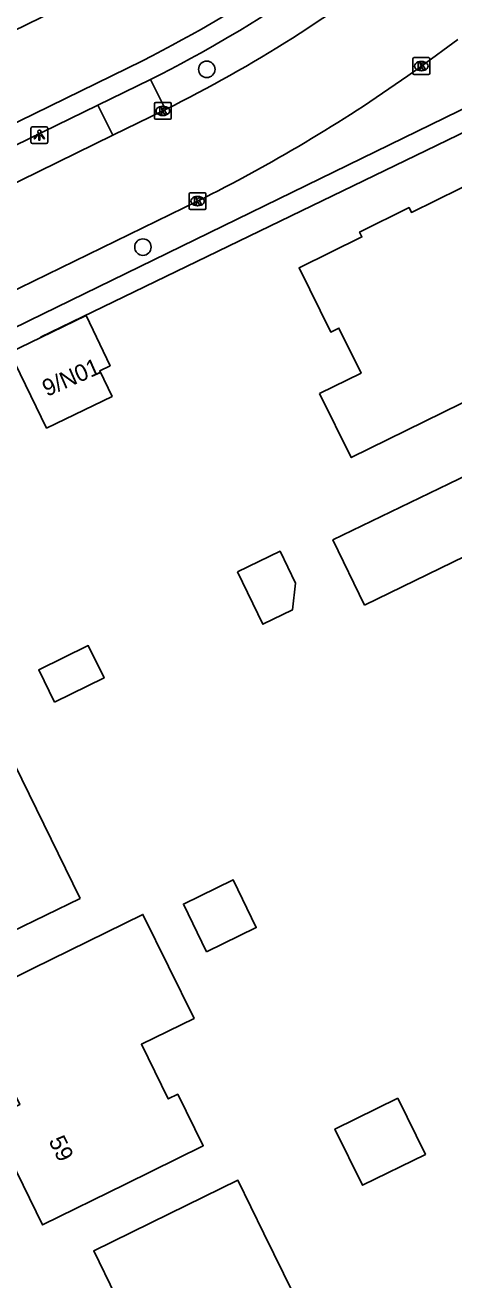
# Model space of a CAD drawing. Extents: x 160457 to 162082, y 388340 to 389736.
# Drawn here: x 160709.6 to 160735.1, y 389259.6 to 389334.3 of the extents above; entities that cross this region are included whole.
import ezdxf

# ---------------------------------------------------------------- set-up
doc = ezdxf.new("R2010")
doc.units = 0
for name, color, linetype in [('IMGEO_Boom', 7, 'Continuous'), ('IMGEO_Kolk', 7, 'Continuous'), ('IMGEO_Lichtpunt', 7, 'Continuous'), ('IMGEO_Pand', 7, 'Continuous'), ('IMGEO_Pand_nummerreeks', 7, 'Continuous'), ('IMGEO_Rijbaan_lokaal_gesloten', 7, 'Continuous'), ('IMGEO_Voetpad_open', 7, 'Continuous')]:
    doc.layers.add(name, color=color, linetype=linetype)

msp = doc.modelspace()

# ---------------------------------------------------------------- linework, layer by layer
at = {"layer": 'IMGEO_Boom'}
for centre in [(160720.416, 389331.708), (160716.615, 389321.123)]:
    msp.add_circle(centre, 0.489, dxfattribs=at)
at = {"layer": 'IMGEO_Kolk'}
for p, q in [((160732.676, 389331.478), (160732.676, 389332.33)), ((160732.751, 389332.404), (160733.603, 389332.404)), ((160733.164, 389332.184), (160733.189, 389332.184)), ((160733.677, 389332.33), (160733.677, 389331.478)), ((160733.603, 389331.404), (160732.751, 389331.404)), ((160733.187, 389331.624), (160733.162, 389331.624)), ((160717.301, 389328.807), (160717.301, 389329.659)), ((160717.376, 389329.733), (160718.228, 389329.733)), ((160717.789, 389329.513), (160717.814, 389329.513)), ((160718.302, 389329.659), (160718.302, 389328.807)), ((160717.812, 389328.953), (160717.787, 389328.953)), ((160718.228, 389328.733), (160717.376, 389328.733)), ((160719.366, 389323.439), (160719.366, 389324.291)), ((160719.441, 389324.365), (160720.293, 389324.365)), ((160720.367, 389324.291), (160720.367, 389323.439)), ((160719.877, 389323.585), (160719.852, 389323.585)), ((160719.854, 389324.145), (160719.879, 389324.145)), ((160720.293, 389323.365), (160719.441, 389323.365))]:
    msp.add_line(p, q, dxfattribs=at)
for points in [[(160732.676, 389331.478), (160732.676, 389332.33)], [(160732.751, 389332.404), (160733.603, 389332.404)], [(160732.997, 389332.104), (160733.12, 389332.104), (160733.12, 389331.953), (160733.25, 389332.104), (160733.414, 389332.104), (160733.268, 389331.953), (160733.421, 389331.704), (160733.269, 389331.704), (160733.184, 389331.868), (160733.12, 389331.801), (160733.12, 389331.704), (160732.997, 389331.704), (160732.997, 389332.104)], [(160733.677, 389332.33), (160733.677, 389331.478)], [(160733.603, 389331.404), (160732.751, 389331.404)], [(160717.301, 389328.807), (160717.301, 389329.659)], [(160717.376, 389329.733), (160718.228, 389329.733)], [(160718.302, 389329.659), (160718.302, 389328.807)], [(160717.622, 389329.433), (160717.745, 389329.433), (160717.745, 389329.282), (160717.875, 389329.433), (160718.039, 389329.433), (160717.893, 389329.282), (160718.046, 389329.033), (160717.894, 389329.033), (160717.809, 389329.197), (160717.745, 389329.13), (160717.745, 389329.033), (160717.622, 389329.033), (160717.622, 389329.433)], [(160718.228, 389328.733), (160717.376, 389328.733)], [(160719.366, 389323.439), (160719.366, 389324.291)], [(160719.441, 389324.365), (160720.293, 389324.365)], [(160720.367, 389324.291), (160720.367, 389323.439)], [(160719.687, 389324.065), (160719.81, 389324.065), (160719.81, 389323.914), (160719.94, 389324.065), (160720.104, 389324.065), (160719.958, 389323.914), (160720.111, 389323.665), (160719.959, 389323.665), (160719.874, 389323.829), (160719.81, 389323.762), (160719.81, 389323.665), (160719.687, 389323.665), (160719.687, 389324.065)], [(160720.293, 389323.365), (160719.441, 389323.365)]]:
    msp.add_lwpolyline(points, dxfattribs=at)
for centre, start, end in [((160732.753, 389332.328), 91.55205, 178.44795), ((160732.753, 389332.328), 91.55205, 178.44795), ((160733.601, 389332.328), 1.55205, 88.44795), ((160733.601, 389332.328), 1.55205, 88.44795), ((160732.753, 389331.48), 181.55205, 268.44795), ((160732.753, 389331.48), 181.55205, 268.44795), ((160733.601, 389331.48), 271.55205, 358.44795), ((160733.601, 389331.48), 271.55205, 358.44795), ((160717.378, 389329.657), 91.55205, 178.44795), ((160717.378, 389329.657), 91.55205, 178.44795), ((160718.226, 389329.657), 1.55205, 88.44795), ((160718.226, 389329.657), 1.55205, 88.44795), ((160717.378, 389328.809), 181.55205, 268.44795), ((160717.378, 389328.809), 181.55205, 268.44795), ((160718.226, 389328.809), 271.55205, 358.44795), ((160718.226, 389328.809), 271.55205, 358.44795), ((160719.443, 389324.289), 91.55205, 178.44795), ((160719.443, 389324.289), 91.55205, 178.44795), ((160720.291, 389324.289), 1.55205, 88.44795), ((160720.291, 389324.289), 1.55205, 88.44795), ((160719.443, 389323.441), 181.55205, 268.44795), ((160719.443, 389323.441), 181.55205, 268.44795), ((160720.291, 389323.441), 271.55205, 358.44795), ((160720.291, 389323.441), 271.55205, 358.44795)]:
    msp.add_arc(centre, 0.0765, start, end, dxfattribs=at)
for centre, major_axis, ratio, start_param, end_param in [((160733.163, 389331.904), (-0.387, 0.002), 0.722429, 4.712389, 7.853982), ((160733.188, 389331.904), (-0.39, 0.002), 0.717154, 1.570796, 4.712389), ((160717.788, 389329.233), (-0.387, 0.002), 0.722429, 4.712389, 7.853982), ((160717.813, 389329.233), (-0.39, 0.002), 0.717154, 1.570796, 4.712389), ((160719.853, 389323.865), (-0.387, 0.002), 0.722429, 4.712389, 7.853982), ((160719.878, 389323.865), (-0.39, 0.002), 0.717154, 1.570796, 4.712389)]:
    msp.add_ellipse(centre, major_axis=major_axis, ratio=ratio, start_param=start_param, end_param=end_param, dxfattribs=at)
at = {"layer": 'IMGEO_Lichtpunt'}
for p, q in [((160709.957, 389328.192), (160709.957, 389327.385)), ((160709.957, 389328.192), (160709.957, 389327.385)), ((160710.859, 389328.287), (160710.051, 389328.287)), ((160710.859, 389328.287), (160710.051, 389328.287)), ((160710.953, 389327.385), (160710.953, 389328.192)), ((160710.953, 389327.385), (160710.953, 389328.192)), ((160710.051, 389327.291), (160710.859, 389327.291)), ((160710.051, 389327.291), (160710.859, 389327.291))]:
    msp.add_line(p, q, dxfattribs=at)
for points in [[(160710.331, 389327.856), (160710.37, 389327.828), (160710.182, 389327.566), (160710.144, 389327.593), (160710.331, 389327.856)], [(160710.433, 389327.808), (160710.48, 389327.808), (160710.48, 389327.486), (160710.433, 389327.486), (160710.433, 389327.808)], [(160710.543, 389327.828), (160710.581, 389327.855), (160710.768, 389327.593), (160710.729, 389327.565), (160710.543, 389327.828)]]:
    msp.add_lwpolyline(points, dxfattribs=at)
msp.add_circle((160710.456, 389327.99), 0.0994, dxfattribs=at)
for centre, start, end in [((160710.051, 389328.192), 90, 180), ((160710.051, 389328.192), 90, 180), ((160710.859, 389328.192), 0, 90), ((160710.859, 389328.192), 0, 90), ((160710.051, 389327.385), 180, 270), ((160710.051, 389327.385), 180, 270), ((160710.859, 389327.385), 270, 0), ((160710.859, 389327.385), 270, 360)]:
    msp.add_arc(centre, 0.0946, start, end, dxfattribs=at)
at = {"layer": 'IMGEO_Pand'}
for points in [[(160710.797, 389343.985), (160713.002, 389339.497), (160710.027, 389338.037), (160711.412, 389335.215), (160708.855, 389333.96), (160703.883, 389331.52), (160701.348, 389330.276), (160699.851, 389333.323), (160698.046, 389332.436), (160695.907, 389336.788), (160697.703, 389337.67), (160697.37, 389338.349), (160703.982, 389341.599), (160702.775, 389344.056), (160709.208, 389347.217), (160710.797, 389343.985)], [(160727.129, 389312.412), (160729.59, 389313.623), (160728.273, 389316.298), (160727.789, 389316.06), (160725.905, 389319.89), (160729.645, 389321.731), (160729.504, 389322.017), (160732.45, 389323.473), (160732.591, 389323.186), (160736.932, 389325.321), (160737.389, 389324.385), (160738.073, 389324.719), (160739.527, 389321.74), (160738.843, 389321.406), (160739.152, 389320.774), (160739.296, 389320.479), (160738.813, 389320.244), (160740.022, 389317.757), (160739.898, 389317.697), (160739.538, 389317.522), (160741.008, 389314.497), (160729.01, 389308.591), (160727.129, 389312.412)], [(160708.707, 389314.849), (160710.883, 389310.347), (160714.784, 389312.233), (160714.045, 389313.762), (160714.666, 389314.062), (160713.248, 389317.044), (160710.544, 389315.737)], [(160710.544, 389315.737), (160708.707, 389314.849)], [(160729.798, 389299.813), (160727.92, 389303.689), (160734.806, 389307.025), (160739.305, 389309.204), (160741.034, 389305.634), (160744.468, 389307.298), (160745.801, 389304.562), (160748.215, 389299.609), (160743.716, 389297.43), (160739.373, 389295.326), (160735.792, 389302.717), (160729.798, 389299.813)], [(160722.239, 389301.786), (160724.771, 389303.013), (160725.694, 389301.107), (160725.514, 389299.524), (160723.749, 389298.669), (160722.239, 389301.786)], [(160711.354, 389294.036), (160710.416, 389295.956), (160713.365, 389297.396), (160714.303, 389295.476), (160711.354, 389294.036)], [(160712.878, 389282.339), (160708.801, 389280.348), (160704.307, 389278.154), (160702.464, 389281.921), (160700.488, 389285.959), (160698.662, 389289.691), (160703.155, 389291.886), (160707.242, 389293.881), (160712.878, 389282.339)], [(160720.398, 389279.173), (160719.024, 389282.011), (160721.987, 389283.445), (160723.361, 389280.607), (160720.398, 389279.173)], [(160715.574, 389265.34), (160710.639, 389262.91), (160707.544, 389269.217), (160709.292, 389270.073), (160708.411, 389271.875), (160707.747, 389271.55), (160706.802, 389273.478), (160705.587, 389275.954), (160710.071, 389278.168), (160716.613, 389281.397), (160719.663, 389275.204), (160716.526, 389273.659), (160718.128, 389270.406), (160718.692, 389270.684), (160720.202, 389267.619), (160715.574, 389265.34)], [(160731.782, 389270.447), (160728.035, 389268.617), (160729.673, 389265.268), (160733.419, 389267.099), (160731.782, 389270.447)], [(160727.846, 389256.964), (160726.736, 389256.423), (160723.813, 389262.403), (160722.267, 389265.566), (160718.18, 389263.561), (160713.691, 389261.358), (160714.988, 389258.712), (160713.111, 389257.792), (160715.284, 389253.365), (160716.671, 389254.041), (160718.64, 389250), (160718.892, 389249.483), (160719.95, 389250), (160723.914, 389251.938), (160724.011, 389251.741), (160724.852, 389252.152), (160725.141, 389251.562), (160729.456, 389253.671), (160727.846, 389256.964)]]:
    msp.add_lwpolyline(points, dxfattribs=at)
at = {"layer": 'IMGEO_Rijbaan_lokaal_gesloten'}
for points in [[(160732.371, 389331.321), (160733.178, 389331.902), (160735.351, 389333.479)], [(160717.965, 389329.319), (160717.802, 389329.234), (160714.827, 389327.794)], [(160714.827, 389327.794), (160701.634, 389321.329), (160700.828, 389320.945)], [(160688.172, 389308.335), (160688.721, 389308.622), (160704.398, 389316.312), (160719.867, 389323.864)]]:
    msp.add_lwpolyline(points, dxfattribs=at)
for centre, radius, start, end in [((160679.925, 389405.659), 85.293, 296.48718, 308.12279), ((160678.074, 389408.155), 94.083, 296.37303, 305.24806)]:
    msp.add_arc(centre, radius, start, end, dxfattribs=at)
at = {"layer": 'IMGEO_Voetpad_open'}
for points in [[(160681.711, 389315.141), (160716.583, 389332.215)], [(160713.943, 389329.582), (160717.073, 389331.099)], [(160717.073, 389331.099), (160717.965, 389329.319)], [(160737.049, 389330.036), (160709.836, 389316.725), (160689.045, 389306.539)], [(160699.946, 389322.745), (160713.943, 389329.582)], [(160710.544, 389315.737), (160710.526, 389315.762), (160740.296, 389330.183)], [(160714.827, 389327.794), (160713.943, 389329.582)]]:
    msp.add_lwpolyline(points, dxfattribs=at)
for centre, radius, start, end in [((160678.099, 389408.153), 85.133, 296.87512, 311.2054), ((160677.701, 389408.645), 86.969, 296.91774, 311.10316)]:
    msp.add_arc(centre, radius, start, end, dxfattribs=at)

# ---------------------------------------------------------------- texts
at = {"layer": 'IMGEO_Pand_nummerreeks'}
for s, rotation, p in [('9/N01', 23.7491, (160710.907, 389312.203)), ('59', 296.13832, (160710.99, 389267.915))]:
    msp.add_text(s, height=1, rotation=rotation, dxfattribs=at).set_placement(p)

doc.saveas('drawing.dxf')
